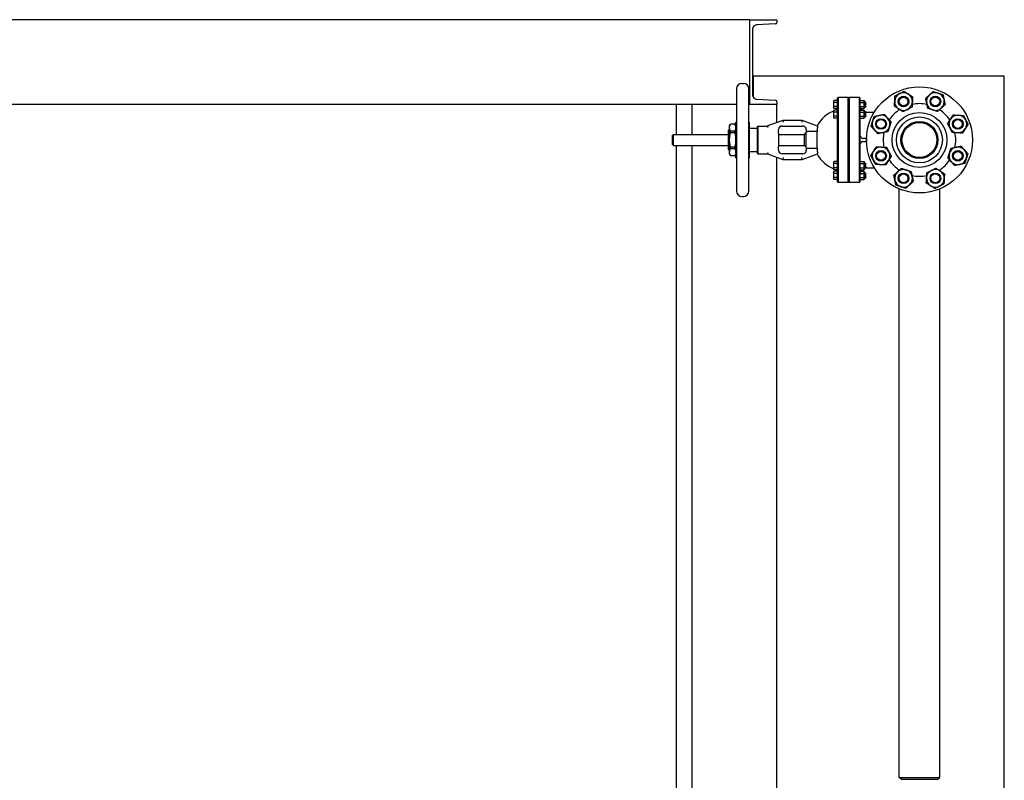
# Model space of a CAD drawing. Header units: inches. Extents: x 5 to 1128, y -85 to 748.
# Tile 607 of 656: x 986 to 1055, y 390 to 443. Entities that reach past the tile are written whole.
import ezdxf

# ---------------------------------------------------------------- set-up
doc = ezdxf.new("R2010")
doc.units = ezdxf.units.IN
doc.header["$LTSCALE"] = 32
doc.header["$MEASUREMENT"] = 0
doc.layers.add('Visible (ANSI)', color=7, linetype='Continuous', lineweight=30)

msp = doc.modelspace()

# ---------------------------------------------------------------- linework, layer by layer
at = {"layer": 'Visible (ANSI)'}
for p, q in [((1037.30578, 443.48367), (920.55578, 443.48367)), ((1037.30578, 437.48367), (1037.30578, 443.48367)), ((1037.30578, 443.48367), (1039.22578, 443.48367)), ((1039.13481, 443.18075), (1037.79306, 443.11045)), ((1039.22578, 443.48367), (1039.22578, 443.27662)), ((1037.50578, 442.80772), (1037.50578, 438.15962)), ((1037.50578, 439.48367), (1037.55578, 439.48367)), ((1037.55578, 439.34917), (1037.50578, 439.34917)), ((1055.30578, 439.48367), (1037.55578, 439.48367)), ((1037.55578, 439.48367), (1037.55578, 437.99284)), ((1055.30578, 357.48367), (1055.30578, 439.48367)), ((1036.74673, 438.98367), (1036.86484, 438.98367)), ((1036.37271, 438.60965), (1036.37271, 431.35769)), ((1037.23885, 431.35769), (1037.23885, 438.60965)), ((1043.51838, 437.95242), (1043.54963, 437.98367)), ((1043.51838, 437.89479), (1043.51838, 437.95242)), ((1043.54963, 437.98367), (1043.54963, 437.92588)), ((1044.27453, 437.98367), (1043.54963, 437.98367)), ((1044.27453, 437.92588), (1044.27453, 437.98367)), ((1044.30578, 437.95242), (1044.27453, 437.98367)), ((1044.30578, 437.95242), (1044.33703, 437.98367)), ((1044.30578, 437.89479), (1044.30578, 437.95242)), ((1044.30578, 437.95242), (1044.30578, 437.89479)), ((1044.33703, 437.98367), (1044.33703, 437.92588)), ((1045.06193, 437.98367), (1044.33703, 437.98367)), ((1045.06193, 437.92588), (1045.06193, 437.98367)), ((1045.09318, 437.95242), (1045.06193, 437.98367)), ((1045.09318, 437.95242), (1045.09318, 437.89479)), ((1036.37271, 437.48367), (920.55578, 437.48367)), ((1032.13578, 435.37737), (1032.13578, 437.48367)), ((1033.43283, 437.48367), (1033.22578, 437.48367)), ((1033.22578, 435.37737), (1033.22578, 437.48367)), ((1037.30578, 437.48367), (1037.23885, 437.48367)), ((1039.22578, 437.48367), (1037.30578, 437.48367)), ((1037.79306, 437.85689), (1039.13481, 437.78658)), ((1039.22578, 437.69072), (1039.22578, 437.48367)), ((1039.22578, 436.21107), (1039.22578, 437.48367)), ((1043.24338, 437.74154), (1043.26571, 437.78022)), ((1043.24338, 437.70805), (1043.24338, 437.74154)), ((1043.24338, 437.49154), (1043.24338, 437.70805)), ((1043.24338, 437.27504), (1043.24338, 437.49154)), ((1043.24338, 437.24154), (1043.24338, 437.27504)), ((1043.51838, 437.78022), (1043.26571, 437.78022)), ((1043.51838, 437.63588), (1043.26571, 437.63588)), ((1043.51838, 437.34721), (1043.26571, 437.34721)), ((1043.51838, 436.35832), (1043.51838, 437.89479)), ((1043.54963, 437.92588), (1043.54963, 436.36118)), ((1044.27453, 436.36118), (1044.27453, 437.92588)), ((1044.30578, 436.35832), (1044.30578, 437.89479)), ((1044.30578, 437.89479), (1044.30578, 436.35832)), ((1044.33703, 437.92588), (1044.33703, 436.36118)), ((1045.06193, 436.36118), (1045.06193, 437.92588)), ((1045.09318, 437.89479), (1045.09318, 436.35832)), ((1045.09318, 437.74154), (1045.11551, 437.78022)), ((1045.11551, 437.78022), (1045.38336, 437.78022)), ((1045.11551, 437.63588), (1045.38336, 437.63588)), ((1045.11551, 437.34721), (1045.38336, 437.34721)), ((1045.40568, 437.74154), (1045.38336, 437.78022)), ((1045.40568, 437.70805), (1045.40568, 437.74154)), ((1045.40568, 437.49154), (1045.40568, 437.70805)), ((1045.40568, 437.67904), (1045.48113, 437.67904)), ((1045.40568, 437.27504), (1045.40568, 437.49154)), ((1045.40568, 437.30404), (1045.48113, 437.30404)), ((1045.40568, 437.24154), (1045.40568, 437.27504)), ((1045.48113, 437.30404), (1045.48113, 437.67904)), ((1045.51838, 437.64179), (1045.48113, 437.67904)), ((1045.51838, 437.34129), (1045.48113, 437.30404)), ((1045.51838, 437.34129), (1045.51838, 437.64179)), ((1043.24338, 437.24154), (1043.26571, 437.20287)), ((1043.24338, 437.05257), (1043.26571, 437.09124)), ((1043.24338, 437.01907), (1043.24338, 437.05257)), ((1043.24338, 436.80257), (1043.24338, 437.01907)), ((1043.24338, 436.58606), (1043.24338, 436.80257)), ((1043.24338, 436.55257), (1043.24338, 436.58606)), ((1043.24338, 436.55257), (1043.26571, 436.51389)), ((1043.50328, 437.20287), (1043.26571, 437.20287)), ((1043.51838, 437.09124), (1043.26571, 437.09124)), ((1043.51838, 436.9469), (1043.26571, 436.9469)), ((1043.51838, 436.65823), (1043.26571, 436.65823)), ((1045.09318, 437.05257), (1045.11551, 437.09124)), ((1045.09318, 436.55257), (1045.11551, 436.51389)), ((1045.11551, 437.09124), (1045.38336, 437.09124)), ((1045.11551, 436.9469), (1045.38336, 436.9469)), ((1045.11551, 436.65823), (1045.38336, 436.65823)), ((1045.15977, 437.20287), (1045.38336, 437.20287)), ((1045.40568, 437.24154), (1045.38336, 437.20287)), ((1045.40568, 437.05257), (1045.38336, 437.09124)), ((1045.40568, 436.55257), (1045.38336, 436.51389)), ((1045.40568, 437.01907), (1045.40568, 437.05257)), ((1045.40568, 436.80257), (1045.40568, 437.01907)), ((1045.40568, 436.99007), (1045.48113, 436.99007)), ((1045.40568, 436.58606), (1045.40568, 436.80257)), ((1045.40568, 436.61507), (1045.48113, 436.61507)), ((1045.40568, 436.55257), (1045.40568, 436.58606)), ((1045.48113, 436.61507), (1045.48113, 436.99007)), ((1045.51838, 436.95282), (1045.48113, 436.99007)), ((1045.51838, 436.65232), (1045.48113, 436.61507)), ((1045.51838, 436.65232), (1045.51838, 436.95282)), ((1045.59318, 436.95217), (1046.114, 436.95217)), ((1035.88059, 435.98761), (1035.94878, 436.10572)), ((1035.88059, 435.8531), (1035.88059, 435.98761)), ((1035.88059, 434.98367), (1035.88059, 435.8531)), ((1035.94878, 436.10572), (1035.94878, 436.10365)), ((1036.24547, 436.10572), (1035.94878, 436.10572)), ((1036.24547, 436.10365), (1035.94878, 436.10365)), ((1036.24547, 436.10365), (1036.24547, 436.10572)), ((1036.31366, 435.98761), (1036.24547, 436.10572)), ((1036.31366, 433.72383), (1036.31366, 436.24351)), ((1036.31366, 436.24351), (1036.37271, 436.24351)), ((1037.23885, 436.24351), (1037.29791, 436.24351)), ((1037.29791, 433.72383), (1037.29791, 436.24351)), ((1037.84909, 435.93667), (1037.88034, 435.96792)), ((1037.84909, 434.03067), (1037.84909, 435.93667)), ((1037.88034, 435.96792), (1037.88034, 433.99942)), ((1037.88034, 435.96792), (1038.53571, 435.96792)), ((1038.55775, 435.8804), (1038.55775, 435.87342)), ((1038.64, 435.99786), (1038.57511, 435.97424)), ((1039.63944, 436.36162), (1038.64, 435.99786)), ((1039.59515, 435.96792), (1041.05578, 435.96792)), ((1039.63944, 436.36162), (1039.66148, 436.23662)), ((1041.0115, 436.36162), (1039.63944, 436.36162)), ((1041.0115, 436.36162), (1040.98946, 436.23662)), ((1042.09318, 435.96792), (1041.0115, 436.36162)), ((1042.09318, 435.96792), (1042.09318, 435.8349)), ((1043.51838, 436.51389), (1043.26571, 436.51389)), ((1043.51838, 433.60902), (1043.51838, 436.35832)), ((1043.54963, 436.36118), (1043.54963, 433.60616)), ((1044.27453, 433.60616), (1044.27453, 436.36118)), ((1044.30578, 433.60902), (1044.30578, 436.35832)), ((1044.30578, 436.35832), (1044.30578, 433.60902)), ((1044.33703, 436.36118), (1044.33703, 433.60616)), ((1045.06193, 433.60616), (1045.06193, 436.36118)), ((1045.09318, 436.35832), (1045.09318, 433.60902)), ((1045.11551, 436.51389), (1045.38336, 436.51389)), ((1031.84578, 435.31487), (1031.90828, 435.37737)), ((1031.84578, 434.65247), (1031.84578, 435.31487)), ((1031.90828, 434.58997), (1031.90828, 435.37737)), ((1031.90828, 435.37737), (1035.80185, 435.37737)), ((1035.80185, 435.6692), (1035.86435, 435.7317)), ((1035.80185, 434.29814), (1035.80185, 435.6692)), ((1035.86435, 434.23564), (1035.86435, 435.7317)), ((1035.86435, 435.7317), (1035.88059, 435.7317)), ((1036.24547, 435.60255), (1035.94878, 435.60255)), ((1035.94878, 435.60255), (1035.94878, 435.48477)), ((1036.24547, 435.48477), (1035.94878, 435.48477)), ((1036.24547, 435.48477), (1036.24547, 435.60255)), ((1037.29791, 435.81044), (1037.84909, 435.81044)), ((1039.34515, 435.61451), (1039.34515, 435.71792)), ((1039.34515, 435.47234), (1039.34515, 435.61451)), ((1039.34515, 435.47234), (1039.34515, 434.495)), ((1039.34515, 435.37737), (1041.17649, 435.37737)), ((1041.17649, 435.37737), (1041.30578, 435.50666)), ((1041.17649, 434.58997), (1041.17649, 435.37737)), ((1041.30578, 435.71792), (1041.30578, 435.53097)), ((1041.30578, 434.43637), (1041.30578, 435.53097)), ((1042.06209, 435.57422), (1041.43078, 435.57422)), ((1042.06209, 434.39312), (1042.06209, 435.57422)), ((1042.09318, 435.66758), (1042.09318, 435.8349)), ((1031.84578, 434.65247), (1031.90828, 434.58997)), ((1031.90828, 434.58997), (1035.80185, 434.58997)), ((1032.13578, 382.16987), (1032.13578, 434.58997)), ((1033.22578, 382.16987), (1033.22578, 434.58997)), ((1035.88059, 434.11423), (1035.88059, 434.98367)), ((1036.24547, 434.48257), (1035.94878, 434.48257)), ((1035.94878, 434.48257), (1035.94878, 434.36478)), ((1036.24547, 434.36478), (1036.24547, 434.48257)), ((1039.34515, 434.58997), (1041.17649, 434.58997)), ((1039.34515, 434.35283), (1039.34515, 434.495)), ((1041.17649, 434.58997), (1041.30578, 434.46068)), ((1045.55578, 435.08367), (1045.34318, 435.08367)), ((1045.34318, 434.88367), (1045.55578, 434.88367)), ((1045.55578, 435.08367), (1045.55712, 435.08367)), ((1045.55578, 435.08367), (1045.55578, 434.98367)), ((1045.55578, 434.98367), (1045.55578, 434.88367)), ((1045.55712, 434.88367), (1045.55578, 434.88367)), ((1035.80185, 434.29814), (1035.86435, 434.23564)), ((1035.86435, 434.23564), (1035.88059, 434.23564)), ((1035.88059, 433.97973), (1035.88059, 434.11423)), ((1035.88059, 433.97973), (1035.94878, 433.86162)), ((1036.24547, 434.36478), (1035.94878, 434.36478)), ((1036.24547, 433.86368), (1035.94878, 433.86368)), ((1035.94878, 433.86368), (1035.94878, 433.86162)), ((1036.24547, 433.86162), (1035.94878, 433.86162)), ((1036.31366, 433.97973), (1036.24547, 433.86162)), ((1036.24547, 433.86162), (1036.24547, 433.86368)), ((1037.29791, 434.1569), (1037.84909, 434.1569)), ((1037.84909, 434.03067), (1037.88034, 433.99942)), ((1037.88034, 433.99942), (1038.53571, 433.99942)), ((1038.55775, 434.09391), (1038.55775, 434.08694)), ((1038.57511, 433.9931), (1038.64, 433.96948)), ((1038.64, 433.96948), (1039.63944, 433.60572)), ((1039.34515, 434.24942), (1039.34515, 434.35283)), ((1041.05578, 433.99942), (1039.59515, 433.99942)), ((1041.0115, 433.60572), (1042.09318, 433.99942)), ((1041.30578, 434.43637), (1041.30578, 434.24942)), ((1041.43078, 434.39312), (1042.06209, 434.39312)), ((1042.09318, 434.13244), (1042.09318, 434.29976)), ((1042.09318, 434.13244), (1042.09318, 433.99942)), ((1036.31366, 433.72383), (1036.37271, 433.72383)), ((1037.23885, 433.72383), (1037.29791, 433.72383)), ((1039.22578, 382.76029), (1039.22578, 433.75627)), ((1039.66148, 433.73072), (1039.63944, 433.60572)), ((1039.63944, 433.60572), (1041.0115, 433.60572)), ((1041.0115, 433.60572), (1040.98946, 433.73072)), ((1043.24338, 433.41477), (1043.26571, 433.45345)), ((1043.24338, 433.38128), (1043.24338, 433.41477)), ((1043.24338, 433.16477), (1043.24338, 433.38128)), ((1043.24338, 432.94827), (1043.24338, 433.16477)), ((1043.51838, 433.45345), (1043.26571, 433.45345)), ((1043.51838, 433.30911), (1043.26571, 433.30911)), ((1043.51838, 432.07255), (1043.51838, 433.60902)), ((1043.54963, 433.60616), (1043.54963, 432.04146)), ((1044.27453, 432.04146), (1044.27453, 433.60616)), ((1044.30578, 432.07255), (1044.30578, 433.60902)), ((1044.30578, 433.60902), (1044.30578, 432.07255)), ((1044.33703, 433.60616), (1044.33703, 432.04146)), ((1045.06193, 432.04146), (1045.06193, 433.60616)), ((1045.09318, 433.60902), (1045.09318, 432.07255)), ((1045.09318, 433.41477), (1045.11551, 433.45345)), ((1045.11551, 433.45345), (1045.38336, 433.45345)), ((1045.11551, 433.30911), (1045.38336, 433.30911)), ((1045.40568, 433.41477), (1045.38336, 433.45345)), ((1045.40568, 433.38128), (1045.40568, 433.41477)), ((1045.40568, 433.16477), (1045.40568, 433.38128)), ((1045.40568, 433.35227), (1045.48113, 433.35227)), ((1045.40568, 432.94827), (1045.40568, 433.16477)), ((1045.48113, 432.97727), (1045.48113, 433.35227)), ((1045.51838, 433.31502), (1045.48113, 433.35227)), ((1045.51838, 433.01452), (1045.51838, 433.31502)), ((1043.24338, 432.91477), (1043.24338, 432.94827)), ((1043.24338, 432.91477), (1043.26571, 432.8761)), ((1043.24338, 432.7258), (1043.26571, 432.76447)), ((1043.24338, 432.6923), (1043.24338, 432.7258)), ((1043.24338, 432.4758), (1043.24338, 432.6923)), ((1043.24338, 432.25929), (1043.24338, 432.4758)), ((1043.51838, 433.02043), (1043.26571, 433.02043)), ((1043.51838, 432.8761), (1043.26571, 432.8761)), ((1043.50328, 432.76447), (1043.26571, 432.76447)), ((1043.51838, 432.62013), (1043.26571, 432.62013)), ((1045.09318, 432.91477), (1045.11551, 432.8761)), ((1045.11551, 433.02043), (1045.38336, 433.02043)), ((1045.11551, 432.8761), (1045.38336, 432.8761)), ((1045.11551, 432.62013), (1045.38336, 432.62013)), ((1045.15977, 432.76447), (1045.38336, 432.76447)), ((1045.40568, 432.91477), (1045.38336, 432.8761)), ((1045.40568, 432.7258), (1045.38336, 432.76447)), ((1045.40568, 432.97727), (1045.48113, 432.97727)), ((1045.40568, 432.91477), (1045.40568, 432.94827)), ((1045.40568, 432.6923), (1045.40568, 432.7258)), ((1045.40568, 432.4758), (1045.40568, 432.6923)), ((1045.40568, 432.6633), (1045.48113, 432.6633)), ((1045.40568, 432.25929), (1045.40568, 432.4758)), ((1045.51838, 433.01452), (1045.48113, 432.97727)), ((1045.48113, 432.2883), (1045.48113, 432.6633)), ((1045.51838, 432.62605), (1045.48113, 432.6633)), ((1045.51838, 432.32555), (1045.51838, 432.62605)), ((1045.59318, 433.01517), (1046.114, 433.01517)), ((1043.24338, 432.2258), (1043.24338, 432.25929)), ((1043.24338, 432.2258), (1043.26571, 432.18712)), ((1043.51838, 432.33146), (1043.26571, 432.33146)), ((1043.51838, 432.18712), (1043.26571, 432.18712)), ((1043.51838, 432.01492), (1043.51838, 432.07255)), ((1043.51838, 432.01492), (1043.54963, 431.98367)), ((1043.54963, 432.04146), (1043.54963, 431.98367)), ((1044.27453, 431.98367), (1043.54963, 431.98367)), ((1044.27453, 431.98367), (1044.27453, 432.04146)), ((1044.30578, 432.01492), (1044.27453, 431.98367)), ((1044.30578, 432.01492), (1044.30578, 432.07255)), ((1044.30578, 432.07255), (1044.30578, 432.01492)), ((1044.30578, 432.01492), (1044.33703, 431.98367)), ((1044.33703, 432.04146), (1044.33703, 431.98367)), ((1045.06193, 431.98367), (1044.33703, 431.98367)), ((1045.06193, 431.98367), (1045.06193, 432.04146)), ((1045.09318, 432.01492), (1045.06193, 431.98367)), ((1045.09318, 432.2258), (1045.11551, 432.18712)), ((1045.09318, 432.07255), (1045.09318, 432.01492)), ((1045.11551, 432.33146), (1045.38336, 432.33146)), ((1045.11551, 432.18712), (1045.38336, 432.18712)), ((1045.40568, 432.2258), (1045.38336, 432.18712)), ((1045.40568, 432.2883), (1045.48113, 432.2883)), ((1045.40568, 432.2258), (1045.40568, 432.25929)), ((1045.51838, 432.32555), (1045.48113, 432.2883)), ((1036.74673, 430.98367), (1036.86484, 430.98367)), ((1047.86828, 389.91659), (1047.86828, 431.52013)), ((1050.74328, 389.91659), (1050.74328, 431.52013)), ((1047.86828, 389.91659), (1050.74328, 389.91659)), ((1048.05128, 389.77617), (1047.86828, 389.91659)), ((1050.56028, 389.77617), (1050.74328, 389.91659)), ((1050.56028, 389.77617), (1048.05128, 389.77617))]:
    msp.add_line(p, q, dxfattribs=at)
for centre, radius in [((1049.30578, 434.98367), 3.75), ((1048.18069, 437.69988), 0.37513), ((1048.18069, 437.69988), 0.375), ((1048.18069, 437.69988), 0.3125), ((1050.43087, 437.69988), 0.37513), ((1050.43087, 437.69988), 0.375), ((1050.43087, 437.69988), 0.3125), ((1049.30578, 434.98367), 1.94), ((1049.30578, 434.98367), 1.625), ((1046.58958, 436.10876), 0.37513), ((1046.58958, 436.10876), 0.375), ((1046.58958, 436.10876), 0.3125), ((1049.30578, 434.98367), 1.31), ((1049.30578, 434.98367), 1.235), ((1052.02199, 436.10876), 0.37513), ((1052.02199, 436.10876), 0.375), ((1052.02199, 436.10876), 0.3125), ((1046.58958, 433.85858), 0.37513), ((1046.58958, 433.85858), 0.375), ((1046.58958, 433.85858), 0.3125), ((1052.02199, 433.85858), 0.37513), ((1052.02199, 433.85858), 0.375), ((1052.02199, 433.85858), 0.3125), ((1048.18069, 432.26746), 0.37513), ((1048.18069, 432.26746), 0.375), ((1048.18069, 432.26746), 0.3125), ((1050.43087, 432.26746), 0.37513), ((1050.43087, 432.26746), 0.375), ((1050.43087, 432.26746), 0.3125)]:
    msp.add_circle(centre, radius, dxfattribs=at)
for centre, radius, start, end in [((1037.80892, 442.80772), 0.30314, 92.9995555, 180), ((1039.12978, 443.27662), 0.096, 272.9995555, 0), ((1036.74673, 438.60965), 0.37402, 90, 180), ((1036.86484, 438.60965), 0.37402, 0, 90), ((1037.80892, 438.15962), 0.30314, 180, 267.0004445), ((1048.18069, 437.69988), 0.625, 117.1376728, 177.1376728), ((1048.18069, 437.69988), 0.625, 57.1376728, 117.1376728), ((1048.18069, 437.69988), 0.625, 357.1376728, 57.1376728), ((1050.43087, 437.69988), 0.625, 132.1376728, 192.1376728), ((1050.43087, 437.69988), 0.625, 72.1376728, 132.1376728), ((1050.43087, 437.69988), 0.625, 12.1376728, 72.1376728), ((1039.12978, 437.69072), 0.096, 0, 87.0004445), ((1045.59318, 437.45217), 0.5, 180, 226.2084526), ((1048.18069, 437.69988), 0.625, 177.1376728, 237.1376728), ((1048.18069, 437.69988), 0.625, 297.1376728, 357.1376728), ((1049.30578, 434.98367), 2.565, 78.0698764, 101.4554308), ((1050.43087, 437.69988), 0.625, 192.1376728, 252.1376728), ((1050.43087, 437.69988), 0.625, 312.1376728, 12.1376728), ((1043.99082, 434.98367), 2.16535, 110.192895, 152.6806842), ((1043.26838, 437.28845), 0.25, 307.923408, 339.9811902), ((1045.59318, 437.45217), 0.5, 260.7097632, 270), ((1046.58958, 436.10876), 0.625, 102.1376728, 162.1376728), ((1046.58958, 436.10876), 0.625, 42.1376728, 102.1376728), ((1049.30578, 434.98367), 2.565, 123.0698764, 146.4554308), ((1048.18069, 437.69988), 0.625, 237.1376728, 297.1376728), ((1050.43087, 437.69988), 0.625, 252.1376728, 312.1376728), ((1049.30578, 434.98367), 2.565, 33.0698764, 56.4554308), ((1052.02199, 436.10876), 0.625, 87.1376728, 147.1376728), ((1052.02199, 436.10876), 0.625, 27.1376728, 87.1376728), ((1038.53571, 436.09292), 0.125, 270, 290), ((1038.68275, 435.8804), 0.125, 110, 180), ((1039.59515, 435.71792), 0.25, 90, 180), ((1041.05578, 435.71792), 0.25, 0, 90), ((1046.58958, 436.10876), 0.625, 162.1376728, 222.1376728), ((1046.58958, 436.10876), 0.625, 282.1376728, 342.1376728), ((1046.58958, 436.10876), 0.625, 342.1376728, 42.1376728), ((1052.02199, 436.10876), 0.625, 147.1376728, 207.1376728), ((1052.02199, 436.10876), 0.625, 327.1376728, 27.1376728), ((1043.99082, 434.98367), 2.01712, 160.1808788, 162.9761338), ((1045.34318, 435.33367), 0.25, 180, 261.3958883), ((1046.58958, 436.10876), 0.625, 222.1376728, 282.1376728), ((1049.30578, 434.98367), 2.565, 168.0698764, 191.4554308), ((1052.02199, 436.10876), 0.625, 207.1376728, 267.1376728), ((1049.30578, 434.98367), 2.565, 348.0698764, 11.4554308), ((1052.02199, 436.10876), 0.625, 267.1376728, 327.1376728), ((1045.34318, 434.63367), 0.25, 98.6041117, 180), ((1046.58958, 433.85858), 0.625, 87.1376728, 147.1376728), ((1046.58958, 433.85858), 0.625, 27.1376728, 87.1376728), ((1052.02199, 433.85858), 0.625, 102.1376728, 162.1376728), ((1052.02199, 433.85858), 0.625, 42.1376728, 102.1376728), ((1038.53571, 433.87442), 0.125, 70, 90), ((1038.68275, 434.08694), 0.125, 180, 250), ((1039.59515, 434.24942), 0.25, 180, 270), ((1041.05578, 434.24942), 0.25, 270, 0), ((1043.99082, 434.98367), 2.01712, 197.0238662, 199.8191212), ((1043.99082, 434.98367), 2.16535, 207.3193158, 249.807105), ((1046.58958, 433.85858), 0.625, 147.1376728, 207.1376728), ((1046.58958, 433.85858), 0.625, 327.1376728, 27.1376728), ((1052.02199, 433.85858), 0.625, 162.1376728, 222.1376728), ((1052.02199, 433.85858), 0.625, 342.1376728, 42.1376728), ((1046.58958, 433.85858), 0.625, 207.1376728, 267.1376728), ((1046.58958, 433.85858), 0.625, 267.1376728, 327.1376728), ((1049.30578, 434.98367), 2.565, 213.0698764, 236.4554308), ((1049.30578, 434.98367), 2.565, 303.0698764, 326.4554308), ((1052.02199, 433.85858), 0.625, 222.1376728, 282.1376728), ((1052.02199, 433.85858), 0.625, 282.1376728, 342.1376728), ((1043.26838, 432.67889), 0.25, 20.0188098, 52.076592), ((1045.59318, 432.51517), 0.5, 133.7915474, 180), ((1045.59318, 432.51517), 0.5, 90, 99.2902368), ((1048.18069, 432.26746), 0.625, 132.1376728, 192.1376728), ((1048.18069, 432.26746), 0.625, 72.1376728, 132.1376728), ((1048.18069, 432.26746), 0.625, 12.1376728, 72.1376728), ((1048.18069, 432.26746), 0.625, 312.1376728, 12.1376728), ((1049.30578, 434.98367), 2.565, 258.0698764, 281.4554308), ((1050.43087, 432.26746), 0.625, 117.1376728, 177.1376728), ((1050.43087, 432.26746), 0.625, 57.1376728, 117.1376728), ((1050.43087, 432.26746), 0.625, 357.1376728, 57.1376728), ((1048.18069, 432.26746), 0.625, 192.1376728, 252.1376728), ((1048.18069, 432.26746), 0.625, 252.1376728, 312.1376728), ((1050.43087, 432.26746), 0.625, 177.1376728, 237.1376728), ((1050.43087, 432.26746), 0.625, 237.1376728, 297.1376728), ((1050.43087, 432.26746), 0.625, 297.1376728, 357.1376728), ((1036.74673, 431.35769), 0.37402, 180, 270), ((1036.86484, 431.35769), 0.37402, 270, 0)]:
    msp.add_arc(centre, radius, start, end, dxfattribs=at)
for points, weights in [([(1047.55647, 437.73109), (1047.56484, 437.89834), (1047.57449, 438.09148)], [1, 1.0379548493, 1]), ([(1047.57449, 438.09148), (1047.74658, 438.17968), (1047.89561, 438.25607)], [1, 1.0379548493, 1]), ([(1047.89561, 438.25607), (1048.04464, 438.33246), (1048.21673, 438.42066)], [1, 1.0379548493, 1]), ([(1048.21673, 438.42066), (1048.37916, 438.31573), (1048.51983, 438.22486)], [1, 1.0379548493, 1]), ([(1048.51983, 438.22486), (1048.6605, 438.13399), (1048.82293, 438.02906)], [1, 1.0379548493, 1]), ([(1048.82293, 438.02906), (1048.81328, 437.83592), (1048.80491, 437.66867)], [1, 1.0379548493, 1]), ([(1049.74397, 437.92124), (1049.88737, 438.05098), (1050.01155, 438.16333)], [1, 1.0379548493, 1]), ([(1050.01155, 438.16333), (1050.13573, 438.27569), (1050.27913, 438.40543)], [1, 1.0379548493, 1]), ([(1050.27913, 438.40543), (1050.46318, 438.34612), (1050.62258, 438.29475)], [1, 1.0379548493, 1]), ([(1050.62258, 438.29475), (1050.78197, 438.24338), (1050.96603, 438.18407)], [1, 1.0379548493, 1]), ([(1050.96603, 438.18407), (1051.00669, 437.99501), (1051.0419, 437.83129)], [1, 1.0379548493, 1]), ([(1043.24338, 437.70805), (1043.24338, 437.74154), (1043.26571, 437.78022)], [1, 1.04314139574, 1.01001874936]), ([(1043.26571, 437.63588), (1043.24338, 437.67456), (1043.24338, 437.70805)], [1.01001874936, 1.04314139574, 1]), ([(1043.24338, 437.49154), (1043.24338, 437.55853), (1043.26571, 437.63588)], [1, 1.04314139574, 1.01001874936]), ([(1043.26571, 437.34721), (1043.24338, 437.42456), (1043.24338, 437.49154)], [1.01001874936, 1.04314139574, 1]), ([(1043.24338, 437.27504), (1043.24338, 437.30853), (1043.26571, 437.34721)], [1, 1.04314139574, 1.01001874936]), ([(1043.26571, 437.20287), (1043.24338, 437.24154), (1043.24338, 437.27504)], [1.01001874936, 1.04314139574, 1]), ([(1045.09318, 437.70805), (1045.09318, 437.74154), (1045.11551, 437.78022)], [1, 1.04314139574, 1.01001874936]), ([(1045.11551, 437.63588), (1045.09318, 437.67456), (1045.09318, 437.70805)], [1.01001874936, 1.04314139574, 1]), ([(1045.09318, 437.49154), (1045.09318, 437.55853), (1045.11551, 437.63588)], [1, 1.04314139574, 1.01001874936]), ([(1045.11551, 437.34721), (1045.09318, 437.42456), (1045.09318, 437.49154)], [1.01001874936, 1.04314139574, 1]), ([(1045.10771, 437.33252), (1045.11117, 437.33969), (1045.11551, 437.34721)], [1.01983175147, 1.01629387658, 1.01001874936]), ([(1045.38336, 437.78022), (1045.40568, 437.74154), (1045.40568, 437.70805)], [1.01001874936, 1.04314139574, 1]), ([(1045.40568, 437.70805), (1045.40568, 437.67456), (1045.38336, 437.63588)], [1, 1.04314139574, 1.01001874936]), ([(1045.38336, 437.63588), (1045.40568, 437.55853), (1045.40568, 437.49154)], [1.01001874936, 1.04314139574, 1]), ([(1045.40568, 437.49154), (1045.40568, 437.42456), (1045.38336, 437.34721)], [1, 1.04314139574, 1.01001874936]), ([(1045.38336, 437.34721), (1045.40568, 437.30853), (1045.40568, 437.27504)], [1.01001874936, 1.04314139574, 1]), ([(1045.40568, 437.27504), (1045.40568, 437.24154), (1045.38336, 437.20287)], [1, 1.04314139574, 1.01001874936]), ([(1047.53845, 437.37069), (1047.54811, 437.56383), (1047.55647, 437.73109)], [1, 1.0379548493, 1]), ([(1047.84155, 437.17489), (1047.70089, 437.26576), (1047.53845, 437.37069)], [1, 1.0379548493, 1]), ([(1048.78689, 437.30827), (1048.61481, 437.22007), (1048.46577, 437.14368)], [1, 1.0379548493, 1]), ([(1048.80491, 437.66867), (1048.79655, 437.50141), (1048.78689, 437.30827)], [1, 1.0379548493, 1]), ([(1049.81984, 437.56846), (1049.78463, 437.73219), (1049.74397, 437.92124)], [1, 1.0379548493, 1]), ([(1049.89572, 437.21568), (1049.85506, 437.40474), (1049.81984, 437.56846)], [1, 1.0379548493, 1]), ([(1051.11777, 437.47851), (1050.97438, 437.34877), (1050.85019, 437.23642)], [1, 1.0379548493, 1]), ([(1051.0419, 437.83129), (1051.07711, 437.66756), (1051.11777, 437.47851)], [1, 1.0379548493, 1]), ([(1043.24338, 437.01907), (1043.24338, 437.05257), (1043.26571, 437.09124)], [1, 1.04314139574, 1.01001874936]), ([(1043.26571, 436.9469), (1043.24338, 436.98558), (1043.24338, 437.01907)], [1.01001874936, 1.04314139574, 1]), ([(1043.24338, 436.80257), (1043.24338, 436.86955), (1043.26571, 436.9469)], [1, 1.04314139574, 1.01001874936]), ([(1043.26571, 436.65823), (1043.24338, 436.73558), (1043.24338, 436.80257)], [1.01001874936, 1.04314139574, 1]), ([(1043.24338, 436.58606), (1043.24338, 436.61955), (1043.26571, 436.65823)], [1, 1.04314139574, 1.01001874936]), ([(1043.26571, 436.51389), (1043.24338, 436.55257), (1043.24338, 436.58606)], [1.01001874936, 1.04314139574, 1]), ([(1045.09318, 437.01907), (1045.09318, 437.05257), (1045.11551, 437.09124)], [1, 1.04314139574, 1.01001874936]), ([(1045.11551, 436.9469), (1045.09318, 436.98558), (1045.09318, 437.01907)], [1.01001874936, 1.04314139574, 1]), ([(1045.09318, 436.80257), (1045.09318, 436.86955), (1045.11551, 436.9469)], [1, 1.04314139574, 1.01001874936]), ([(1045.11551, 436.65823), (1045.09318, 436.73558), (1045.09318, 436.80257)], [1.01001874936, 1.04314139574, 1]), ([(1045.09318, 436.58606), (1045.09318, 436.61955), (1045.11551, 436.65823)], [1, 1.04314139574, 1.01001874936]), ([(1045.11551, 436.51389), (1045.09318, 436.55257), (1045.09318, 436.58606)], [1.01001874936, 1.04314139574, 1]), ([(1045.38336, 437.09124), (1045.40568, 437.05257), (1045.40568, 437.01907)], [1.01001874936, 1.04314139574, 1]), ([(1045.40568, 437.01907), (1045.40568, 436.98558), (1045.38336, 436.9469)], [1, 1.04314139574, 1.01001874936]), ([(1045.38336, 436.9469), (1045.40568, 436.86955), (1045.40568, 436.80257)], [1.01001874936, 1.04314139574, 1]), ([(1045.40568, 436.80257), (1045.40568, 436.73558), (1045.38336, 436.65823)], [1, 1.04314139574, 1.01001874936]), ([(1045.38336, 436.65823), (1045.40568, 436.61955), (1045.40568, 436.58606)], [1.01001874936, 1.04314139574, 1]), ([(1045.40568, 436.58606), (1045.40568, 436.55257), (1045.38336, 436.51389)], [1, 1.04314139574, 1.01001874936]), ([(1045.9947, 436.30047), (1046.04607, 436.45986), (1046.10539, 436.64392)], [1, 1.0379548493, 1]), ([(1046.10539, 436.64392), (1046.29444, 436.68457), (1046.45816, 436.71979)], [1, 1.0379548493, 1]), ([(1046.45816, 436.71979), (1046.62189, 436.755), (1046.81094, 436.79566)], [1, 1.0379548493, 1]), ([(1046.81094, 436.79566), (1046.94068, 436.65226), (1047.05304, 436.52808)], [1, 1.0379548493, 1]), ([(1048.14466, 436.97909), (1047.98222, 437.08402), (1047.84155, 437.17489)], [1, 1.0379548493, 1]), ([(1048.46577, 437.14368), (1048.31674, 437.06729), (1048.14466, 436.97909)], [1, 1.0379548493, 1]), ([(1050.23917, 437.105), (1050.07977, 437.15637), (1049.89572, 437.21568)], [1, 1.0379548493, 1]), ([(1050.58262, 436.99432), (1050.39856, 437.05363), (1050.23917, 437.105)], [1, 1.0379548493, 1]), ([(1050.85019, 437.23642), (1050.72601, 437.12406), (1050.58262, 436.99432)], [1, 1.0379548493, 1]), ([(1051.497, 436.4479), (1051.58788, 436.58857), (1051.69281, 436.751)], [1, 1.0379548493, 1]), ([(1051.69281, 436.751), (1051.88594, 436.74134), (1052.0532, 436.73298)], [1, 1.0379548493, 1]), ([(1052.0532, 436.73298), (1052.22046, 436.72462), (1052.41359, 436.71496)], [1, 1.0379548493, 1]), ([(1052.41359, 436.71496), (1052.5018, 436.54287), (1052.57818, 436.39384)], [1, 1.0379548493, 1]), ([(1035.88059, 435.8531), (1035.88059, 435.97142), (1035.94878, 436.10365)], [1, 1.03775343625, 1.0171026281]), ([(1035.94878, 435.60255), (1035.88059, 435.73479), (1035.88059, 435.8531)], [1.0171026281, 1.03775343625, 1]), ([(1036.24547, 436.10365), (1036.31366, 435.97142), (1036.31366, 435.8531)], [1.0171026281, 1.03775343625, 1]), ([(1036.31366, 435.8531), (1036.31366, 435.73479), (1036.24547, 435.60255)], [1, 1.03775343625, 1.0171026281]), ([(1045.88402, 435.95702), (1045.94334, 436.14107), (1045.9947, 436.30047)], [1, 1.0379548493, 1]), ([(1046.12612, 435.68944), (1046.01376, 435.81362), (1045.88402, 435.95702)], [1, 1.0379548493, 1]), ([(1047.05304, 436.52808), (1047.16539, 436.4039), (1047.29513, 436.2605)], [1, 1.0379548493, 1]), ([(1047.18445, 435.91705), (1047.13308, 435.75766), (1047.07377, 435.5736)], [1, 1.0379548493, 1]), ([(1047.29513, 436.2605), (1047.23582, 436.07645), (1047.18445, 435.91705)], [1, 1.0379548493, 1]), ([(1051.3012, 436.1448), (1051.40613, 436.30723), (1051.497, 436.4479)], [1, 1.0379548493, 1]), ([(1051.46579, 435.82368), (1051.38941, 435.97271), (1051.3012, 436.1448)], [1, 1.0379548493, 1]), ([(1052.74278, 436.07272), (1052.63785, 435.91029), (1052.54697, 435.76962)], [1, 1.0379548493, 1]), ([(1052.57818, 436.39384), (1052.65457, 436.24481), (1052.74278, 436.07272)], [1, 1.0379548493, 1]), ([(1035.88059, 434.98367), (1035.88059, 435.2203), (1035.94878, 435.48477)], [1, 1.03775343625, 1.0171026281]), ([(1036.24547, 435.48477), (1036.31366, 435.2203), (1036.31366, 434.98367)], [1.0171026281, 1.03775343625, 1]), ([(1046.36821, 435.42186), (1046.23847, 435.56525), (1046.12612, 435.68944)], [1, 1.0379548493, 1]), ([(1046.72099, 435.49773), (1046.55727, 435.46252), (1046.36821, 435.42186)], [1, 1.0379548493, 1]), ([(1047.07377, 435.5736), (1046.88471, 435.53294), (1046.72099, 435.49773)], [1, 1.0379548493, 1]), ([(1051.63038, 435.50256), (1051.54218, 435.67465), (1051.46579, 435.82368)], [1, 1.0379548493, 1]), ([(1051.99078, 435.48454), (1051.82352, 435.4929), (1051.63038, 435.50256)], [1, 1.0379548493, 1]), ([(1052.35117, 435.46652), (1052.15804, 435.47618), (1051.99078, 435.48454)], [1, 1.0379548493, 1]), ([(1052.54697, 435.76962), (1052.4561, 435.62895), (1052.35117, 435.46652)], [1, 1.0379548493, 1]), ([(1035.94878, 434.48257), (1035.88059, 434.74704), (1035.88059, 434.98367)], [1.0171026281, 1.03775343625, 1]), ([(1036.31366, 434.98367), (1036.31366, 434.74704), (1036.24547, 434.48257)], [1, 1.03775343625, 1.0171026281]), ([(1046.06459, 434.19772), (1046.15546, 434.33839), (1046.26039, 434.50082)], [1, 1.0379548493, 1]), ([(1046.26039, 434.50082), (1046.45353, 434.49116), (1046.62079, 434.4828)], [1, 1.0379548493, 1]), ([(1046.62079, 434.4828), (1046.78805, 434.47444), (1046.98118, 434.46478)], [1, 1.0379548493, 1]), ([(1046.98118, 434.46478), (1047.06939, 434.29269), (1047.14577, 434.14366)], [1, 1.0379548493, 1]), ([(1051.5378, 434.39374), (1051.72685, 434.4344), (1051.89058, 434.46961)], [1, 1.0379548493, 1]), ([(1051.89058, 434.46961), (1052.0543, 434.50482), (1052.24335, 434.54548)], [1, 1.0379548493, 1]), ([(1052.24335, 434.54548), (1052.37309, 434.40209), (1052.48545, 434.2779)], [1, 1.0379548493, 1]), ([(1035.88059, 434.11423), (1035.88059, 434.23255), (1035.94878, 434.36478)], [1, 1.03775343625, 1.0171026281]), ([(1035.94878, 433.86368), (1035.88059, 433.99592), (1035.88059, 434.11423)], [1.0171026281, 1.03775343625, 1]), ([(1036.24547, 434.36478), (1036.31366, 434.23255), (1036.31366, 434.11423)], [1.0171026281, 1.03775343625, 1]), ([(1036.31366, 434.11423), (1036.31366, 433.99592), (1036.24547, 433.86368)], [1, 1.03775343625, 1.0171026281]), ([(1045.86879, 433.89462), (1045.97372, 434.05705), (1046.06459, 434.19772)], [1, 1.0379548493, 1]), ([(1046.03338, 433.5735), (1045.95699, 433.72253), (1045.86879, 433.89462)], [1, 1.0379548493, 1]), ([(1047.31036, 433.82254), (1047.20543, 433.66011), (1047.11456, 433.51944)], [1, 1.0379548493, 1]), ([(1047.14577, 434.14366), (1047.22216, 433.99463), (1047.31036, 433.82254)], [1, 1.0379548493, 1]), ([(1051.31643, 433.70684), (1051.37575, 433.89089), (1051.42712, 434.05029)], [1, 1.0379548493, 1]), ([(1051.42712, 434.05029), (1051.47848, 434.20968), (1051.5378, 434.39374)], [1, 1.0379548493, 1]), ([(1052.48545, 434.2779), (1052.5978, 434.15372), (1052.72754, 434.01032)], [1, 1.0379548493, 1]), ([(1052.72754, 434.01032), (1052.66823, 433.82627), (1052.61686, 433.66687)], [1, 1.0379548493, 1]), ([(1043.24338, 433.38128), (1043.24338, 433.41477), (1043.26571, 433.45345)], [1, 1.04314139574, 1.01001874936]), ([(1043.26571, 433.30911), (1043.24338, 433.34778), (1043.24338, 433.38128)], [1.01001874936, 1.04314139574, 1]), ([(1043.24338, 433.16477), (1043.24338, 433.23176), (1043.26571, 433.30911)], [1, 1.04314139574, 1.01001874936]), ([(1043.26571, 433.02043), (1043.24338, 433.09778), (1043.24338, 433.16477)], [1.01001874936, 1.04314139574, 1]), ([(1045.09318, 433.38128), (1045.09318, 433.41477), (1045.11551, 433.45345)], [1, 1.04314139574, 1.01001874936]), ([(1045.11551, 433.30911), (1045.09318, 433.34778), (1045.09318, 433.38128)], [1.01001874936, 1.04314139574, 1]), ([(1045.09318, 433.16477), (1045.09318, 433.23176), (1045.11551, 433.30911)], [1, 1.04314139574, 1.01001874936]), ([(1045.11551, 433.02043), (1045.09318, 433.09778), (1045.09318, 433.16477)], [1.01001874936, 1.04314139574, 1]), ([(1045.38336, 433.45345), (1045.40568, 433.41477), (1045.40568, 433.38128)], [1.01001874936, 1.04314139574, 1]), ([(1045.40568, 433.38128), (1045.40568, 433.34778), (1045.38336, 433.30911)], [1, 1.04314139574, 1.01001874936]), ([(1045.38336, 433.30911), (1045.40568, 433.23176), (1045.40568, 433.16477)], [1.01001874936, 1.04314139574, 1]), ([(1045.40568, 433.16477), (1045.40568, 433.09778), (1045.38336, 433.02043)], [1, 1.04314139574, 1.01001874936]), ([(1046.19797, 433.25238), (1046.10977, 433.42447), (1046.03338, 433.5735)], [1, 1.0379548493, 1]), ([(1046.55837, 433.23436), (1046.39111, 433.24272), (1046.19797, 433.25238)], [1, 1.0379548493, 1]), ([(1046.91876, 433.21634), (1046.72563, 433.226), (1046.55837, 433.23436)], [1, 1.0379548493, 1]), ([(1047.11456, 433.51944), (1047.02369, 433.37877), (1046.91876, 433.21634)], [1, 1.0379548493, 1]), ([(1051.55853, 433.43926), (1051.44617, 433.56344), (1051.31643, 433.70684)], [1, 1.0379548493, 1]), ([(1051.80062, 433.17168), (1051.67089, 433.31508), (1051.55853, 433.43926)], [1, 1.0379548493, 1]), ([(1052.1534, 433.24755), (1051.98968, 433.21234), (1051.80062, 433.17168)], [1, 1.0379548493, 1]), ([(1052.50618, 433.32342), (1052.31713, 433.28276), (1052.1534, 433.24755)], [1, 1.0379548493, 1]), ([(1052.61686, 433.66687), (1052.56549, 433.50748), (1052.50618, 433.32342)], [1, 1.0379548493, 1]), ([(1043.24338, 432.94827), (1043.24338, 432.98176), (1043.26571, 433.02043)], [1, 1.04314139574, 1.01001874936]), ([(1043.26571, 432.8761), (1043.24338, 432.91477), (1043.24338, 432.94827)], [1.01001874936, 1.04314139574, 1]), ([(1043.24338, 432.6923), (1043.24338, 432.7258), (1043.26571, 432.76447)], [1, 1.04314139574, 1.01001874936]), ([(1043.26571, 432.62013), (1043.24338, 432.65881), (1043.24338, 432.6923)], [1.01001874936, 1.04314139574, 1]), ([(1043.24338, 432.4758), (1043.24338, 432.54278), (1043.26571, 432.62013)], [1, 1.04314139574, 1.01001874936]), ([(1043.26571, 432.33146), (1043.24338, 432.40881), (1043.24338, 432.4758)], [1.01001874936, 1.04314139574, 1]), ([(1045.09318, 432.94827), (1045.09318, 432.98176), (1045.11551, 433.02043)], [1, 1.04314139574, 1.01001874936]), ([(1045.11551, 432.8761), (1045.09318, 432.91477), (1045.09318, 432.94827)], [1.01001874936, 1.04314139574, 1]), ([(1045.09318, 432.4758), (1045.09318, 432.54278), (1045.11551, 432.62013)], [1, 1.04314139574, 1.01001874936]), ([(1045.11551, 432.33146), (1045.09318, 432.40881), (1045.09318, 432.4758)], [1.01001874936, 1.04314139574, 1]), ([(1045.11551, 432.62013), (1045.11117, 432.62765), (1045.10771, 432.63482)], [1.01001874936, 1.01629387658, 1.01983175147]), ([(1045.38336, 433.02043), (1045.40568, 432.98176), (1045.40568, 432.94827)], [1.01001874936, 1.04314139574, 1]), ([(1045.40568, 432.94827), (1045.40568, 432.91477), (1045.38336, 432.8761)], [1, 1.04314139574, 1.01001874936]), ([(1045.38336, 432.76447), (1045.40568, 432.7258), (1045.40568, 432.6923)], [1.01001874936, 1.04314139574, 1]), ([(1045.40568, 432.6923), (1045.40568, 432.65881), (1045.38336, 432.62013)], [1, 1.04314139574, 1.01001874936]), ([(1045.38336, 432.62013), (1045.40568, 432.54278), (1045.40568, 432.4758)], [1.01001874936, 1.04314139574, 1]), ([(1045.40568, 432.4758), (1045.40568, 432.40881), (1045.38336, 432.33146)], [1, 1.04314139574, 1.01001874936]), ([(1047.49379, 432.48883), (1047.63719, 432.61857), (1047.76137, 432.73092)], [1, 1.0379548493, 1]), ([(1047.56967, 432.13605), (1047.53445, 432.29977), (1047.49379, 432.48883)], [1, 1.0379548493, 1]), ([(1047.76137, 432.73092), (1047.88556, 432.84328), (1048.02895, 432.97302)], [1, 1.0379548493, 1]), ([(1048.02895, 432.97302), (1048.213, 432.9137), (1048.3724, 432.86234)], [1, 1.0379548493, 1]), ([(1048.3724, 432.86234), (1048.5318, 432.81097), (1048.71585, 432.75165)], [1, 1.0379548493, 1]), ([(1048.71585, 432.75165), (1048.75651, 432.5626), (1048.79172, 432.39888)], [1, 1.0379548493, 1]), ([(1048.79172, 432.39888), (1048.82693, 432.23515), (1048.86759, 432.0461)], [1, 1.0379548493, 1]), ([(1049.80665, 432.29867), (1049.81501, 432.46593), (1049.82467, 432.65907)], [1, 1.0379548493, 1]), ([(1049.82467, 432.65907), (1049.99676, 432.74727), (1050.14579, 432.82366)], [1, 1.0379548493, 1]), ([(1050.14579, 432.82366), (1050.29482, 432.90005), (1050.46691, 432.98825)], [1, 1.0379548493, 1]), ([(1050.46691, 432.98825), (1050.62934, 432.88332), (1050.77001, 432.79245)], [1, 1.0379548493, 1]), ([(1050.77001, 432.79245), (1050.91068, 432.70158), (1051.07311, 432.59665)], [1, 1.0379548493, 1]), ([(1051.07311, 432.59665), (1051.06346, 432.40351), (1051.05509, 432.23625)], [1, 1.0379548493, 1]), ([(1043.24338, 432.25929), (1043.24338, 432.29278), (1043.26571, 432.33146)], [1, 1.04314139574, 1.01001874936]), ([(1043.26571, 432.18712), (1043.24338, 432.2258), (1043.24338, 432.25929)], [1.01001874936, 1.04314139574, 1]), ([(1045.09318, 432.25929), (1045.09318, 432.29278), (1045.11551, 432.33146)], [1, 1.04314139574, 1.01001874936]), ([(1045.11551, 432.18712), (1045.09318, 432.2258), (1045.09318, 432.25929)], [1.01001874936, 1.04314139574, 1]), ([(1045.38336, 432.33146), (1045.40568, 432.29278), (1045.40568, 432.25929)], [1.01001874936, 1.04314139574, 1]), ([(1045.40568, 432.25929), (1045.40568, 432.2258), (1045.38336, 432.18712)], [1, 1.04314139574, 1.01001874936]), ([(1047.64554, 431.78327), (1047.60488, 431.97233), (1047.56967, 432.13605)], [1, 1.0379548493, 1]), ([(1047.98899, 431.67259), (1047.82959, 431.72396), (1047.64554, 431.78327)], [1, 1.0379548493, 1]), ([(1048.60002, 431.804), (1048.47583, 431.69165), (1048.33244, 431.56191)], [1, 1.0379548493, 1]), ([(1048.86759, 432.0461), (1048.7242, 431.91636), (1048.60002, 431.804)], [1, 1.0379548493, 1]), ([(1049.78863, 431.93828), (1049.79829, 432.13141), (1049.80665, 432.29867)], [1, 1.0379548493, 1]), ([(1050.09173, 431.74248), (1049.95106, 431.83335), (1049.78863, 431.93828)], [1, 1.0379548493, 1]), ([(1050.39483, 431.54668), (1050.2324, 431.65161), (1050.09173, 431.74248)], [1, 1.0379548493, 1]), ([(1050.71595, 431.71127), (1050.56692, 431.63488), (1050.39483, 431.54668)], [1, 1.0379548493, 1]), ([(1051.03707, 431.87586), (1050.86499, 431.78766), (1050.71595, 431.71127)], [1, 1.0379548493, 1]), ([(1051.05509, 432.23625), (1051.04673, 432.06899), (1051.03707, 431.87586)], [1, 1.0379548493, 1]), ([(1048.33244, 431.56191), (1048.14838, 431.62122), (1047.98899, 431.67259)], [1, 1.0379548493, 1])]:
    msp.add_rational_spline(points, weights, degree=2, dxfattribs=at)
for points, knots in [([(1041.43078, 435.57422), (1041.41529, 435.57422), (1041.39999, 435.57326), (1041.37093, 435.56949), (1041.35757, 435.56668), (1041.33412, 435.55935), (1041.32451, 435.55483), (1041.31378, 435.54691), (1041.31082, 435.54388), (1041.30682, 435.5376), (1041.30581, 435.53436), (1041.30578, 435.53105), (1041.30578, 435.53101), (1041.30578, 435.53097)], [-0.514478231, -0.514478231, -0.514478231, -0.514478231, -0.396202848, -0.396202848, -0.274865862, -0.274865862, -0.14690316, -0.14690316, -0.073690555, -0.073690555, 0, 0, 0.000858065, 0.000858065, 0.000858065, 0.000858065]), ([(1041.30578, 434.43637), (1041.30578, 434.43633), (1041.30578, 434.43629), (1041.30581, 434.43298), (1041.30682, 434.42974), (1041.31082, 434.42346), (1041.31378, 434.42043), (1041.32451, 434.41251), (1041.33412, 434.40798), (1041.35757, 434.40066), (1041.37093, 434.39784), (1041.39999, 434.39408), (1041.41529, 434.39312), (1041.43078, 434.39312)], [-1.029814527, -1.029814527, -1.029814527, -1.029814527, -1.028956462, -1.028956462, -0.955265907, -0.955265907, -0.882053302, -0.882053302, -0.7540906, -0.7540906, -0.632753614, -0.632753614, -0.514478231, -0.514478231, -0.514478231, -0.514478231])]:
    msp.add_open_spline(points, degree=3, knots=knots, dxfattribs=at)
for points in [[(1045.34318, 435.08367), (1045.33088, 435.08373), (1045.31829, 435.08463), (1045.30578, 435.08648)], [(1045.30578, 434.88086), (1045.31828, 434.88271), (1045.33088, 434.8836), (1045.34318, 434.88367)]]:
    msp.add_open_spline(points, degree=3, dxfattribs=at)

doc.saveas('drawing.dxf')
